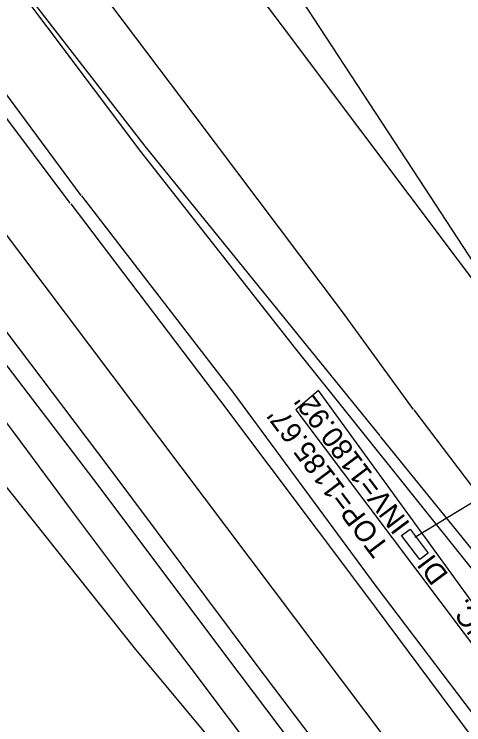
# Model space of a CAD drawing. Extents: x 1262092 to 1264624, y 774970 to 778314.
# Drawn here: x 1263536.5 to 1263623.1, y 776218.9 to 776355.9 of the extents above; entities that cross this region are included whole.
import ezdxf

# ---------------------------------------------------------------- set-up
doc = ezdxf.new("R2010")
doc.units = 0
for name, color, linetype in [('Exist Horizontal Alignment', 7, 'Continuous'), ('Exist Roads EOP', 7, 'Continuous'), ('Exist Roads EOT', 7, 'Continuous'), ('Exist Structure Minor Drop Inlet', 7, 'Continuous'), ('Exist Structure Minor Drop Inlet Text', 7, 'Continuous'), ('Exist Structure Minor Drop Inlet Top Elevation', 7, 'Continuous'), ('Exist Structure Minor Paved Ditch or Gutter', 7, 'Continuous'), ('Exist Structure Minor Paved Ditch or Gutter Text', 7, 'Continuous'), ('Exist Structure Minor Pipes CMP 18 Inch', 7, 'Continuous'), ('Exist Structure Minor Pipes CMP 18 Inch Invert', 7, 'Continuous'), ('Exist Utilities Telephone UG FO SUE LOS B', 7, 'Continuous'), ('Typical Text Label CELL', 7, 'Continuous')]:
    doc.layers.add(name, color=color, linetype=linetype)

msp = doc.modelspace()

# ---------------------------------------------------------------- linework, layer by layer
at = {"layer": 'Exist Horizontal Alignment'}
msp.add_line((1264460.35, 775084.79), (1262255.05, 778012.66), dxfattribs=at)
at = {"layer": 'Exist Roads EOP'}
for points in [[(1263413.16, 776522.85), (1263445.57, 776480.47), (1263475.98, 776441.07), (1263505.37, 776401.98), (1263533.63, 776365.61), (1263560.86, 776329.4), (1263590.43, 776291.68), (1263635.67, 776235.21)], [(1263549.39, 776320.92), (1263521.74, 776358.28), (1263493.29, 776396.03), (1263463.58, 776434.25), (1263432.26, 776475.64)], [(1263549.45, 776320.86), (1263578.64, 776283.05), (1263606.19, 776245.65), (1263633.43, 776209.7), (1263659.27, 776175.1), (1263687.76, 776137.36), (1263716.42, 776099.4), (1263744.97, 776061.42), (1263771.41, 776026.48), (1263799.02, 775989.75), (1263826.98, 775952.54), (1263853.49, 775916.6), (1263882.15, 775878.99), (1263908.85, 775843.6), (1263935.68, 775807.66), (1263961.78, 775772.43), (1263989.03, 775736.19), (1264015.83, 775700.49)], [(1263932.62, 775746.16), (1263907.22, 775781.13), (1263880.78, 775818.18), (1263855.02, 775854.38), (1263829.26, 775891.92), (1263802.28, 775930.04), (1263772.9, 775971.35), (1263744.47, 776010.02), (1263717.44, 776046.09), (1263689.42, 776083.28), (1263663.14, 776118.45), (1263634.69, 776156.35), (1263606.67, 776193.31), (1263579.83, 776228.89), (1263551.82, 776266.21), (1263523.51, 776303.26)]]:
    msp.add_lwpolyline(points, dxfattribs=at)
at = {"layer": 'Exist Roads EOT'}
for points in [[(1263446.47, 776542.66), (1263480.06, 776497.71), (1263508.92, 776459.34), (1263541, 776416.36), (1263573.06, 776373.75), (1263603.22, 776333.46), (1263640.52, 776283.84)], [(1263427.31, 776528.01), (1263456.81, 776488.54), (1263487.75, 776447.57), (1263516.64, 776409.26), (1263543.95, 776372.52), (1263571.13, 776336.44), (1263599.67, 776298.49), (1263613.36, 776279.7)], [(1263417.07, 776520.69), (1263447.13, 776481.32), (1263476.95, 776442.02), (1263506.49, 776402.78), (1263534.1, 776366.01), (1263561.67, 776330.45), (1263592, 776293.03), (1263606.94, 776274.6)], [(1263482.8, 776515.47), (1263509.89, 776477.8), (1263537.29, 776440.12), (1263563.31, 776402.14), (1263589.36, 776362.47), (1263614.5, 776324.1), (1263634.59, 776293.28)], [(1263547.27, 776319.43), (1263519.15, 776356.94), (1263490.78, 776394.09), (1263461.12, 776433.07), (1263429.66, 776473.89), (1263403.27, 776509.16)], [(1263547.41, 776319.35), (1263576.24, 776281.29), (1263604.19, 776244.09), (1263631.09, 776207.94), (1263656.99, 776173.37), (1263685.52, 776135.66), (1263714.31, 776097.83), (1263742.76, 776059.89), (1263768.93, 776024.55), (1263796.44, 775987.83), (1263824.18, 775950.65), (1263850.91, 775914.68), (1263879.38, 775876.92), (1263905.94, 775841.45), (1263932.91, 775805.54), (1263959.26, 775770.48), (1263986.52, 775734.29), (1264013.59, 775698.59)], [(1263856.9, 775855.42), (1263832.57, 775893.57), (1263806.47, 775933.16), (1263775.97, 775973.86), (1263747.33, 776012.37), (1263720.42, 776048.47), (1263692.76, 776085.49), (1263666.25, 776120.73), (1263637.69, 776158.55), (1263609.65, 776195.5), (1263582.74, 776231.15), (1263554.78, 776268.52), (1263526.53, 776305.86)], [(1263613.54, 776279.59), (1263642.97, 776240.78), (1263670.4, 776203.78), (1263698.68, 776166.01), (1263727.22, 776128.29), (1263740.58, 776110.22)], [(1263607.01, 776274.46), (1263637.64, 776236.73), (1263666.33, 776201.02), (1263696.03, 776164.2), (1263725.98, 776127.31), (1263742.41, 776107.39), (1263769.94, 776071.32), (1263798.94, 776032.46), (1263827.52, 775994.61), (1263868.02, 775940.4), (1263896.06, 775903.09), (1263925.16, 775864.32), (1263952.94, 775827.49), (1263980.85, 775790.42), (1264008.12, 775754.34), (1264035.58, 775717.72), (1264063.46, 775680.83), (1264091.3, 775643.74), (1264117.07, 775609.33), (1264137.68, 775581.96)]]:
    msp.add_lwpolyline(points, dxfattribs=at)
at = {"layer": 'Exist Structure Minor Drop Inlet'}
msp.add_lwpolyline([(1263616.29, 776252), (1263614.65, 776250.76), (1263611.16, 776255.41), (1263612.8, 776256.65), (1263616.29, 776252)], dxfattribs=at)
at = {"layer": 'Exist Structure Minor Paved Ditch or Gutter'}
msp.add_lwpolyline([(1263632.42, 776224.31), (1263635.88, 776227.28), (1263595.16, 776283.32), (1263590.76, 776279.64), (1263632.42, 776224.31)], dxfattribs=at)
at = {"layer": 'Exist Structure Minor Pipes CMP 18 Inch'}
msp.add_line((1263613.68, 776255.06), (1263686.24, 776299.34), dxfattribs=at)
at = {"layer": 'Exist Utilities Telephone UG FO SUE LOS B'}
msp.add_lwpolyline([(1263816.04, 775877.24), (1263811.46, 775894.34), (1263789.66, 775929.84), (1263761.67, 775967.74), (1263733.56, 776004.74), (1263707.95, 776040.91), (1263677.37, 776081.18), (1263649.03, 776118.41), (1263619.84, 776157.22), (1263589.08, 776198.42), (1263559.67, 776233.78), (1263533.97, 776266.06), (1263504.73, 776302.93), (1263475.4, 776342.85), (1263439.95, 776389.5), (1263423.89, 776406.88), (1263423.91, 776406.97), (1263383.25, 776440.14), (1263358.61, 776455.29), (1263330.16, 776456.42)], dxfattribs=at)
at = {"layer": 'Typical Text Label CELL'}
msp.add_lwpolyline([(1263585.2, 776210.43), (1263570.24, 776230.33), (1263558.89, 776245.13), (1263547.55, 776260.31), (1263536.35, 776275.41), (1263517.6, 776300.28), (1263502.55, 776320.29), (1263494.98, 776330.12), (1263491.01, 776334.99), (1263488.68, 776337.6), (1263480.05, 776349.97), (1263472.56, 776359.96), (1263464.69, 776369.95), (1263449.65, 776390.04), (1263438.35, 776404.88), (1263423.42, 776424.88), (1263404.53, 776449.93), (1263393.25, 776464.79)], dxfattribs=at)

# ---------------------------------------------------------------- texts
at = {"layer": 'Exist Structure Minor Drop Inlet Text'}
msp.add_text('DI', height=4, rotation=126.9874, dxfattribs=at).set_placement((1263620.31, 776247.86))
at = {"layer": 'Exist Structure Minor Drop Inlet Top Elevation'}
msp.add_text("TOP=1185.67'", height=4, rotation=126.9874, dxfattribs=at).set_placement((1263608.93, 776253.2))
at = {"layer": 'Exist Structure Minor Paved Ditch or Gutter Text'}
msp.add_text('CONC.', height=4, rotation=126.0083, dxfattribs=at).set_placement((1263633.69, 776229.65))
at = {"layer": 'Exist Structure Minor Pipes CMP 18 Inch Invert'}
msp.add_text("INV=1180.92'", height=4, rotation=126.9874, dxfattribs=at).set_placement((1263612.94, 776257.63))

doc.saveas('drawing.dxf')
